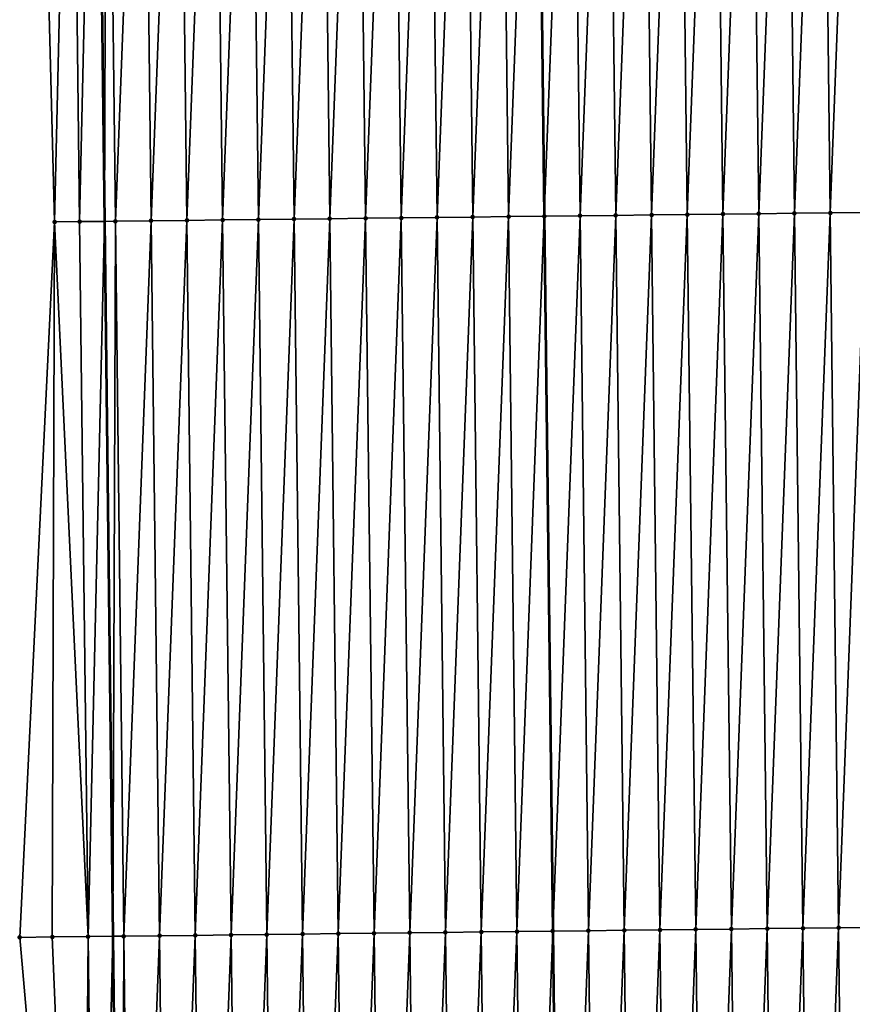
# Model space of a CAD drawing. Header units: feet. Extents: x 2007189 to 2022806, y 818621 to 837694.
# Tile 449 of 656: x 2011342 to 2011366, y 829985 to 830013. Entities that reach past the tile are written whole.
import ezdxf

# ---------------------------------------------------------------- set-up
doc = ezdxf.new("R2010")
doc.units = ezdxf.units.FT
doc.header["$MEASUREMENT"] = 0
for name, color, linetype, lineweight in [('EP_Travel Lane', 172, 'Continuous', 53), ('Road Shots', 141, 'Continuous', 100), ('Road X-Section', 40, 'Continuous', 13), ('STRIPING', 60, 'Continuous', 53)]:
    doc.layers.add(name, color=color, linetype=linetype, lineweight=lineweight)
doc.layers.add('I-77-MM17-21_SB-Surface-Border', color=7, linetype='Continuous')
doc.layers.add('I-77-MM17-21_SB-Surface-TIN', color=7, linetype='Continuous')

msp = doc.modelspace()

# ---------------------------------------------------------------- linework, layer by layer
at = {"layer": 'EP_Travel Lane'}
msp.add_polyline3d([(2011344.186968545, 830046.8779336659, 322.9936721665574), (2011344.42293212, 830026.8797631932, 322.8613588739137), (2011344.658897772, 830006.8814166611, 322.7549636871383), (2011344.89486232, 829986.883163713, 322.6347683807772), (2011345.130824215, 829966.8851356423, 322.4814640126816), (2011345.366787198, 829946.8870153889, 322.3417379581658), (2011345.602749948, 829926.8889147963, 322.1991160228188), (2011345.83871371, 829906.8907284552, 322.0691247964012), (2011346.074677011, 829886.892581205, 321.933375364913), (2011346.310638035, 829866.8946269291, 321.7692008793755), (2011346.54660245, 829846.8963853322, 321.6473641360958), (2011346.754368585, 829826.9299064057, 321.5254912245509), (2011346.958830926, 829806.9311855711, 321.4260639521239), (2011347.163291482, 829786.9326392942, 321.2980716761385), (2011347.367752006, 829766.9340962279, 321.1695711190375), (2011347.572211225, 829746.9356807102, 321.0201643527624), (2011347.77667085, 829726.9372255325, 320.8772647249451), (2011347.981133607, 829706.9384640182, 320.784511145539)], dxfattribs=at)
at = {"layer": 'I-77-MM17-21_SB-Surface-Border', "color": 3, "linetype": 'Continuous', "lineweight": -3}
msp.add_polyline3d([(2011347.614775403, 829706.9347306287, 320.7751653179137), (2011347.147484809, 829726.9308049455, 320.8626599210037), (2011345.864138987, 829746.9182910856, 320.9738803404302), (2011344.753835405, 829766.9074934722, 321.097248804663), (2011346.501103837, 829786.925865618, 321.2853714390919), (2011345.630059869, 829806.9176569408, 321.3901583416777), (2011346.034659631, 829826.9225764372, 321.506434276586), (2011345.0812635, 829846.8794237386, 321.5990251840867), (2011344.240529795, 829866.8706059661, 321.7096060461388), (2011344.230729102, 829886.8712226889, 321.8746733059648), (2011343.382861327, 829906.8622909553, 321.9896572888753), (2011344.960706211, 829926.8814643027, 322.1806910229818), (2011343.873685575, 829946.8696913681, 322.2985306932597), (2011344.033662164, 829966.8723848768, 322.4527653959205), (2011342.288369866, 829986.8529598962, 322.5536640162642), (2011343.26540961, 830006.8652320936, 322.7170454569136), (2011342.745049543, 830026.8602885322, 322.8137895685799), (2011342.829356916, 830046.8621758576, 322.955245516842)], dxfattribs=at)
at = {"layer": 'I-77-MM17-21_SB-Surface-TIN', "color": 128, "linetype": 'Continuous', "lineweight": -3}
for points in [[(2011347.964868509, 830006.919928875, 322.8279477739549), (2011348.72883669, 830026.929895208, 322.9606476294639), (2011347.728904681, 830026.9182335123, 322.9405163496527)], [(2011347.964868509, 830006.919928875, 322.8279477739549), (2011348.964800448, 830006.9315964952, 322.8472063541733), (2011348.72883669, 830026.929895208, 322.9606476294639)], [(2011348.964800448, 830006.9315964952, 322.8472063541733), (2011349.728768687, 830026.9415579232, 322.9806287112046), (2011348.72883669, 830026.929895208, 322.9606476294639)], [(2011348.964800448, 830006.9315964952, 322.8472063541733), (2011349.964732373, 830006.9432653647, 322.8662809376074), (2011349.728768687, 830026.9415579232, 322.9806287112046)], [(2011349.964732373, 830006.9432653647, 322.8662809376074), (2011350.728700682, 830026.9532209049, 323.0005705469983), (2011349.728768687, 830026.9415579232, 322.9806287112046)], [(2011349.964732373, 830006.9432653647, 322.8662809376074), (2011350.964664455, 830006.9549209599, 322.8873108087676), (2011350.728700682, 830026.9532209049, 323.0005705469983)], [(2011350.964664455, 830006.9549209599, 322.8873108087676), (2011351.728632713, 830026.9648807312, 323.0209772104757), (2011350.728700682, 830026.9532209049, 323.0005705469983)], [(2011350.964664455, 830006.9549209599, 322.8873108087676), (2011351.964596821, 830006.9665523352, 322.9119082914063), (2011351.728632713, 830026.9648807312, 323.0209772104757)], [(2011351.964596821, 830006.9665523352, 322.9119082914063), (2011352.728564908, 830026.9765267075, 323.0434239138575), (2011351.728632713, 830026.9648807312, 323.0209772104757)], [(2011351.964596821, 830006.9665523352, 322.9119082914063), (2011352.964529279, 830006.9781760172, 322.9376389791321), (2011352.728564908, 830026.9765267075, 323.0434239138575)], [(2011352.964529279, 830006.9781760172, 322.9376389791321), (2011353.72849722, 830026.9881628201, 323.0673236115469), (2011352.728564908, 830026.9765267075, 323.0434239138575)], [(2011352.964529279, 830006.9781760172, 322.9376389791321), (2011353.964461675, 830006.989804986, 322.9625909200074), (2011353.72849722, 830026.9881628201, 323.0673236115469)], [(2011353.964461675, 830006.989804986, 322.9625909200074), (2011354.728429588, 830026.9997941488, 323.09192791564), (2011353.72849722, 830026.9881628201, 323.0673236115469)], [(2011353.964461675, 830006.989804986, 322.9625909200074), (2011354.964393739, 830007.0014620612, 322.9834027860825), (2011354.728429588, 830026.9997941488, 323.09192791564)], [(2011354.964393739, 830007.0014620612, 322.9834027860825), (2011355.728361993, 830027.0114223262, 323.1169964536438), (2011354.728429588, 830026.9997941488, 323.09192791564)], [(2011354.964393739, 830007.0014620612, 322.9834027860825), (2011355.964325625, 830007.0131342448, 323.0019891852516), (2011355.728361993, 830027.0114223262, 323.1169964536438)], [(2011355.964325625, 830007.0131342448, 323.0019891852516), (2011356.728294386, 830027.0230514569, 323.1419245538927), (2011355.728361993, 830027.0114223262, 323.1169964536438)], [(2011355.964325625, 830007.0131342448, 323.0019891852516), (2011356.964257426, 830007.024813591, 323.0195205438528), (2011356.728294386, 830027.0230514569, 323.1419245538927)], [(2011356.964257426, 830007.024813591, 323.0195205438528), (2011356.729541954, 830027.023065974, 323.1419544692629), (2011356.728294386, 830027.0230514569, 323.1419245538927)], [(2011357.728226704, 830027.0346870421, 323.1659018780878), (2011356.729541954, 830027.023065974, 323.1419544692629), (2011356.96550565, 830007.0248281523, 323.0195450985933)], [(2011356.964257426, 830007.024813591, 323.0195205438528), (2011356.96550565, 830007.0248281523, 323.0195450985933), (2011356.729541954, 830027.023065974, 323.1419544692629)], [(2011357.964189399, 830007.0364784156, 323.0391909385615), (2011357.728226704, 830027.0346870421, 323.1659018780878), (2011356.96550565, 830007.0248281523, 323.0195450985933)], [(2011357.964189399, 830007.0364784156, 323.0391909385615), (2011358.728158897, 830027.0463331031, 323.1883361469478), (2011357.728226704, 830027.0346870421, 323.1659018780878)], [(2011357.964189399, 830007.0364784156, 323.0391909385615), (2011358.964121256, 830007.0481529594, 323.0574296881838), (2011358.728158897, 830027.0463331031, 323.1883361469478)], [(2011358.964121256, 830007.0481529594, 323.0574296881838), (2011359.728090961, 830027.057990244, 323.2091383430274), (2011358.728158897, 830027.0463331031, 323.1883361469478)], [(2011358.964121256, 830007.0481529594, 323.0574296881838), (2011359.964052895, 830007.0598460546, 323.0729358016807), (2011359.728090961, 830027.057990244, 323.2091383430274)], [(2011359.964052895, 830007.0598460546, 323.0729358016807), (2011360.728022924, 830027.0696558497, 323.2286936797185), (2011359.728090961, 830027.057990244, 323.2091383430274)], [(2011359.964052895, 830007.0598460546, 323.0729358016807), (2011360.963984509, 830007.0715412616, 323.0881308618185), (2011360.728022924, 830027.0696558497, 323.2286936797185)], [(2011360.963984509, 830007.0715412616, 323.0881308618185), (2011361.727954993, 830027.0813124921, 323.2495692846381), (2011360.728022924, 830027.0696558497, 323.2286936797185)], [(2011360.963984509, 830007.0715412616, 323.0881308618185), (2011361.963916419, 830007.0832114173, 323.1070159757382), (2011361.727954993, 830027.0813124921, 323.2495692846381)], [(2011361.963916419, 830007.0832114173, 323.1070159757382), (2011362.727887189, 830027.0929583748, 323.2720298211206), (2011361.727954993, 830027.0813124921, 323.2495692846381)], [(2011361.963916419, 830007.0832114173, 323.1070159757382), (2011362.963848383, 830007.0948769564, 323.1265811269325), (2011362.727887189, 830027.0929583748, 323.2720298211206)], [(2011362.963848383, 830007.0948769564, 323.1265811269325), (2011363.727819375, 830027.1046051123, 323.2943644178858), (2011362.727887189, 830027.0929583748, 323.2720298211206)], [(2011362.963848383, 830007.0948769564, 323.1265811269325), (2011363.963780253, 830007.1065504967, 323.1449676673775), (2011363.727819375, 830027.1046051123, 323.2943644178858)], [(2011363.963780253, 830007.1065504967, 323.1449676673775), (2011364.727751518, 830027.1162555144, 323.3161592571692), (2011363.727819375, 830027.1046051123, 323.2943644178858)], [(2011363.963780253, 830007.1065504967, 323.1449676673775), (2011364.963712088, 830007.1182269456, 323.1629257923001), (2011364.727751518, 830027.1162555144, 323.3161592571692)], [(2011364.963712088, 830007.1182269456, 323.1629257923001), (2011365.727683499, 830027.1279195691, 323.3359430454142), (2011364.727751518, 830027.1162555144, 323.3161592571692)], [(2011364.963712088, 830007.1182269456, 323.1629257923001), (2011365.963644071, 830007.1298909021, 323.182724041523), (2011365.727683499, 830027.1279195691, 323.3359430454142)], [(2011343.26540961, 830006.8652320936, 322.7170454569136), (2011343.72917523, 830026.8717065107, 322.8423475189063), (2011342.745049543, 830026.8602885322, 322.8137895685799)], [(2011343.26540961, 830006.8652320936, 322.7170454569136), (2011343.965139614, 830006.873354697, 322.7367279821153), (2011343.72917523, 830026.8717065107, 322.8423475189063)], [(2011343.965139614, 830006.873354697, 322.7367279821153), (2011344.42293212, 830026.8797631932, 322.8613588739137), (2011343.72917523, 830026.8717065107, 322.8423475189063)], [(2011343.965139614, 830006.873354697, 322.7367279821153), (2011344.658897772, 830006.8814166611, 322.7549636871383), (2011344.42293212, 830026.8797631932, 322.8613588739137)], [(2011344.729107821, 830026.8833188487, 322.8697491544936), (2011344.42293212, 830026.8797631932, 322.8613588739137), (2011344.658897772, 830006.8814166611, 322.7549636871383)], [(2011344.965072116, 830006.8849746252, 322.763011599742), (2011344.729107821, 830026.8833188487, 322.8697491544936), (2011344.658897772, 830006.8814166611, 322.7549636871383)], [(2011344.965072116, 830006.8849746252, 322.763011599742), (2011345.729040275, 830026.8949429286, 322.895421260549), (2011344.729107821, 830026.8833188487, 322.8697491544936)], [(2011344.965072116, 830006.8849746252, 322.763011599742), (2011345.965004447, 830006.8966090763, 322.7871560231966), (2011345.729040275, 830026.8949429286, 322.895421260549)], [(2011345.965004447, 830006.8966090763, 322.7871560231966), (2011346.728972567, 830026.9065806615, 322.9190822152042), (2011345.729040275, 830026.8949429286, 322.895421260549)], [(2011345.965004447, 830006.8966090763, 322.7871560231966), (2011346.964936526, 830006.9082649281, 322.8081480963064), (2011346.728972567, 830026.9065806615, 322.9190822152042)], [(2011346.964936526, 830006.9082649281, 322.8081480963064), (2011347.728904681, 830026.9182335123, 322.9405163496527), (2011346.728972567, 830026.9065806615, 322.9190822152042)], [(2011346.964936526, 830006.9082649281, 322.8081480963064), (2011347.964868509, 830006.919928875, 322.8279477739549), (2011347.728904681, 830026.9182335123, 322.9405163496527)], [(2011362.199877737, 829987.0851194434, 322.9631186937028), (2011362.963848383, 830007.0948769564, 323.1265811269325), (2011361.963916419, 830007.0832114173, 323.1070159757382)], [(2011362.199877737, 829987.0851194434, 322.9631186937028), (2011363.19980945, 829987.0968062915, 322.9795457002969), (2011362.963848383, 830007.0948769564, 323.1265811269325)], [(2011363.19980945, 829987.0968062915, 322.9795457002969), (2011363.963780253, 830007.1065504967, 323.1449676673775), (2011362.963848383, 830007.0948769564, 323.1265811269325)], [(2011363.19980945, 829987.0968062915, 322.9795457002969), (2011364.199741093, 829987.108499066, 322.9950997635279), (2011363.963780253, 830007.1065504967, 323.1449676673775)], [(2011364.199741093, 829987.108499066, 322.9950997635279), (2011364.963712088, 830007.1182269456, 323.1629257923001), (2011363.963780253, 830007.1065504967, 323.1449676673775)], [(2011364.199741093, 829987.108499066, 322.9950997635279), (2011365.199672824, 829987.1201843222, 323.0117612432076), (2011364.963712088, 830007.1182269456, 323.1629257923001)], [(2011365.199672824, 829987.1201843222, 323.0117612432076), (2011365.963644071, 830007.1298909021, 323.182724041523), (2011364.963712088, 830007.1182269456, 323.1629257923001)], [(2011365.199672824, 829987.1201843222, 323.0117612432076), (2011366.199604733, 829987.1318545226, 323.0306404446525), (2011365.963644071, 830007.1298909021, 323.182724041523)], [(2011342.288369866, 829986.8529598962, 322.5536640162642), (2011343.201169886, 829986.8635194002, 322.5847100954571), (2011343.26540961, 830006.8652320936, 322.7170454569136)], [(2011343.201169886, 829986.8635194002, 322.5847100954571), (2011344.201102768, 829986.875107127, 322.615737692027), (2011343.26540961, 830006.8652320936, 322.7170454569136)], [(2011344.201102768, 829986.875107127, 322.615737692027), (2011343.965139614, 830006.873354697, 322.7367279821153), (2011343.26540961, 830006.8652320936, 322.7170454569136)], [(2011344.201102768, 829986.875107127, 322.615737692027), (2011344.658897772, 830006.8814166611, 322.7549636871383), (2011343.965139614, 830006.873354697, 322.7367279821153)], [(2011344.201102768, 829986.875107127, 322.615737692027), (2011344.89486232, 829986.883163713, 322.6347683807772), (2011344.658897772, 830006.8814166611, 322.7549636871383)], [(2011344.965072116, 830006.8849746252, 322.763011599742), (2011344.658897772, 830006.8814166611, 322.7549636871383), (2011344.89486232, 829986.883163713, 322.6347683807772)], [(2011345.201035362, 829986.8867192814, 322.6431670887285), (2011344.965072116, 830006.8849746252, 322.763011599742), (2011344.89486232, 829986.883163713, 322.6347683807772)], [(2011345.201035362, 829986.8867192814, 322.6431670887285), (2011345.965004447, 830006.8966090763, 322.7871560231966), (2011344.965072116, 830006.8849746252, 322.763011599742)], [(2011345.201035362, 829986.8867192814, 322.6431670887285), (2011346.200967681, 829986.8983547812, 322.6671577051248), (2011345.965004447, 830006.8966090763, 322.7871560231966)], [(2011346.200967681, 829986.8983547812, 322.6671577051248), (2011346.964936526, 830006.9082649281, 322.8081480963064), (2011345.965004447, 830006.8966090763, 322.7871560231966)], [(2011346.200967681, 829986.8983547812, 322.6671577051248), (2011347.200899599, 829986.9100242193, 322.6861492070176), (2011346.964936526, 830006.9082649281, 322.8081480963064)], [(2011347.200899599, 829986.9100242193, 322.6861492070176), (2011347.964868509, 830006.919928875, 322.8279477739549), (2011346.964936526, 830006.9082649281, 322.8081480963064)], [(2011347.200899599, 829986.9100242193, 322.6861492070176), (2011348.200831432, 829986.9217008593, 322.704079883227), (2011347.964868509, 830006.919928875, 322.8279477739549)], [(2011348.200831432, 829986.9217008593, 322.704079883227), (2011348.964800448, 830006.9315964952, 322.8472063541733), (2011347.964868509, 830006.919928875, 322.8279477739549)], [(2011348.200831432, 829986.9217008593, 322.704079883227), (2011349.200763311, 829986.933373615, 322.7225826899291), (2011348.964800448, 830006.9315964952, 322.8472063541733)], [(2011349.200763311, 829986.933373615, 322.7225826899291), (2011349.964732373, 830006.9432653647, 322.8662809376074), (2011348.964800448, 830006.9315964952, 322.8472063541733)], [(2011349.200763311, 829986.933373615, 322.7225826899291), (2011350.200695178, 829986.9450473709, 322.7409381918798), (2011349.964732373, 830006.9432653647, 322.8662809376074)], [(2011350.200695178, 829986.9450473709, 322.7409381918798), (2011350.964664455, 830006.9549209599, 322.8873108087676), (2011349.964732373, 830006.9432653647, 322.8662809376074)], [(2011350.200695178, 829986.9450473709, 322.7409381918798), (2011351.200626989, 829986.9567259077, 322.7585894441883), (2011350.964664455, 830006.9549209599, 322.8873108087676)], [(2011351.200626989, 829986.9567259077, 322.7585894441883), (2011351.964596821, 830006.9665523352, 322.9119082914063), (2011350.964664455, 830006.9549209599, 322.8873108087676)], [(2011351.200626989, 829986.9567259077, 322.7585894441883), (2011352.200558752, 829986.9684085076, 322.7756422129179), (2011351.964596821, 830006.9665523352, 322.9119082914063)], [(2011352.200558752, 829986.9684085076, 322.7756422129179), (2011352.964529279, 830006.9781760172, 322.9376389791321), (2011351.964596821, 830006.9665523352, 322.9119082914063)], [(2011352.200558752, 829986.9684085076, 322.7756422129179), (2011353.200490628, 829986.9800814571, 322.7941164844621), (2011352.964529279, 830006.9781760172, 322.9376389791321)], [(2011353.200490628, 829986.9800814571, 322.7941164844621), (2011353.964461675, 830006.989804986, 322.9625909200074), (2011352.964529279, 830006.9781760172, 322.9376389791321)], [(2011353.200490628, 829986.9800814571, 322.7941164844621), (2011354.200422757, 829986.9917330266, 322.8157400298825), (2011353.964461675, 830006.989804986, 322.9625909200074)], [(2011354.200422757, 829986.9917330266, 322.8157400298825), (2011354.964393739, 830007.0014620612, 322.9834027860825), (2011353.964461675, 830006.989804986, 322.9625909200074)], [(2011354.200422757, 829986.9917330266, 322.8157400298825), (2011355.200354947, 829987.0033795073, 322.8381131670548), (2011354.964393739, 830007.0014620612, 322.9834027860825)], [(2011355.200354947, 829987.0033795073, 322.8381131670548), (2011355.964325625, 830007.0131342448, 323.0019891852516), (2011354.964393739, 830007.0014620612, 322.9834027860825)], [(2011355.200354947, 829987.0033795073, 322.8381131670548), (2011356.200287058, 829987.0150325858, 322.8595144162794), (2011355.964325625, 830007.0131342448, 323.0019891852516)], [(2011356.200287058, 829987.0150325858, 322.8595144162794), (2011356.964257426, 830007.024813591, 323.0195205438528), (2011355.964325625, 830007.0131342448, 323.0019891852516)], [(2011356.200287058, 829987.0150325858, 322.8595144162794), (2011357.200219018, 829987.0266983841, 322.8790420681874), (2011356.964257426, 830007.024813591, 323.0195205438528)], [(2011357.200219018, 829987.0266983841, 322.8790420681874), (2011356.96550565, 830007.0248281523, 323.0195450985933), (2011356.964257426, 830007.024813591, 323.0195205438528)], [(2011357.964189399, 830007.0364784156, 323.0391909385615), (2011356.96550565, 830007.0248281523, 323.0195450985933), (2011357.2014679, 829987.0267129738, 322.8790635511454)], [(2011357.200219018, 829987.0266983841, 322.8790420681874), (2011357.2014679, 829987.0267129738, 322.8790635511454), (2011356.96550565, 830007.0248281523, 323.0195450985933)], [(2011358.200150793, 829987.0383799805, 322.8962426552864), (2011357.964189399, 830007.0364784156, 323.0391909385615), (2011357.2014679, 829987.0267129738, 322.8790635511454)], [(2011358.200150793, 829987.0383799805, 322.8962426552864), (2011358.964121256, 830007.0481529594, 323.0574296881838), (2011357.964189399, 830007.0364784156, 323.0391909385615)], [(2011358.200150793, 829987.0383799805, 322.8962426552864), (2011359.200082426, 829987.0500735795, 322.9116752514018), (2011358.964121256, 830007.0481529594, 323.0574296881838)], [(2011359.200082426, 829987.0500735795, 322.9116752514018), (2011359.964052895, 830007.0598460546, 323.0729358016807), (2011358.964121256, 830007.0481529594, 323.0574296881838)], [(2011359.200082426, 829987.0500735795, 322.9116752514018), (2011360.200014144, 829987.0617599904, 322.9281666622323), (2011359.964052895, 830007.0598460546, 323.0729358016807)], [(2011360.200014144, 829987.0617599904, 322.9281666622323), (2011360.963984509, 830007.0715412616, 323.0881308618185), (2011359.964052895, 830007.0598460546, 323.0729358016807)], [(2011360.200014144, 829987.0617599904, 322.9281666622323), (2011361.199945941, 829987.0734396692, 322.9456497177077), (2011360.963984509, 830007.0715412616, 323.0881308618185)], [(2011361.199945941, 829987.0734396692, 322.9456497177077), (2011361.963916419, 830007.0832114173, 323.1070159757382), (2011360.963984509, 830007.0715412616, 323.0881308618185)], [(2011361.199945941, 829987.0734396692, 322.9456497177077), (2011362.199877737, 829987.0851194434, 322.9631186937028), (2011361.963916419, 830007.0832114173, 323.1070159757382)], [(2011353.436451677, 829966.9820123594, 322.6468530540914), (2011354.200422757, 829986.9917330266, 322.8157400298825), (2011353.200490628, 829986.9800814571, 322.7941164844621)], [(2011353.436451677, 829966.9820123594, 322.6468530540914), (2011354.436383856, 829966.9936597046, 322.6690988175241), (2011354.200422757, 829986.9917330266, 322.8157400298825)], [(2011354.436383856, 829966.9936597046, 322.6690988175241), (2011355.200354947, 829987.0033795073, 322.8381131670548), (2011354.200422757, 829986.9917330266, 322.8157400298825)], [(2011354.436383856, 829966.9936597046, 322.6690988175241), (2011355.436316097, 829967.0053017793, 322.6921209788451), (2011355.200354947, 829987.0033795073, 322.8381131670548)], [(2011355.436316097, 829967.0053017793, 322.6921209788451), (2011356.200287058, 829987.0150325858, 322.8595144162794), (2011355.200354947, 829987.0033795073, 322.8381131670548)], [(2011355.436316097, 829967.0053017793, 322.6921209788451), (2011356.436248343, 829967.0169434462, 322.7152031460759), (2011356.200287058, 829987.0150325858, 322.8595144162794)], [(2011356.436248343, 829967.0169434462, 322.7152031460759), (2011357.200219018, 829987.0266983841, 322.8790420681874), (2011356.200287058, 829987.0150325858, 322.8595144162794)], [(2011356.436248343, 829967.0169434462, 322.7152031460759), (2011357.436180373, 829967.0286033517, 322.7355988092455), (2011357.200219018, 829987.0266983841, 322.8790420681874)], [(2011357.436180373, 829967.0286033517, 322.7355988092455), (2011357.2014679, 829987.0267129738, 322.8790635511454), (2011357.200219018, 829987.0266983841, 322.8790420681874)], [(2011358.200150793, 829987.0383799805, 322.8962426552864), (2011357.2014679, 829987.0267129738, 322.8790635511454), (2011357.437429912, 829967.0286179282, 322.7356234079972)], [(2011357.436180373, 829967.0286033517, 322.7355988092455), (2011357.437429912, 829967.0286179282, 322.7356234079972), (2011357.2014679, 829987.0267129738, 322.8790635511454)], [(2011358.436112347, 829967.0402680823, 322.7552837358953), (2011358.200150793, 829987.0383799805, 322.8962426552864), (2011357.437429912, 829967.0286179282, 322.7356234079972)], [(2011358.436112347, 829967.0402680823, 322.7552837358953), (2011359.200082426, 829987.0500735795, 322.9116752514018), (2011358.200150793, 829987.0383799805, 322.8962426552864)], [(2011358.436112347, 829967.0402680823, 322.7552837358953), (2011359.436044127, 829967.051949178, 322.772558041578), (2011359.200082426, 829987.0500735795, 322.9116752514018)], [(2011359.436044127, 829967.051949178, 322.772558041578), (2011360.200014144, 829987.0617599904, 322.9281666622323), (2011359.200082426, 829987.0500735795, 322.9116752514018)], [(2011359.436044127, 829967.051949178, 322.772558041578), (2011360.435975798, 829967.0636395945, 322.788459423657), (2011360.200014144, 829987.0617599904, 322.9281666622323)], [(2011360.435975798, 829967.0636395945, 322.788459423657), (2011361.199945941, 829987.0734396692, 322.9456497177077), (2011360.200014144, 829987.0617599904, 322.9281666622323)], [(2011360.435975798, 829967.0636395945, 322.788459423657), (2011361.435907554, 829967.0753227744, 322.8054267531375), (2011361.199945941, 829987.0734396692, 322.9456497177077)], [(2011361.435907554, 829967.0753227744, 322.8054267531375), (2011362.199877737, 829987.0851194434, 322.9631186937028), (2011361.199945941, 829987.0734396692, 322.9456497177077)], [(2011361.435907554, 829967.0753227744, 322.8054267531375), (2011362.435839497, 829967.086990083, 322.8247319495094), (2011362.199877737, 829987.0851194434, 322.9631186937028)], [(2011362.435839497, 829967.086990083, 322.8247319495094), (2011363.19980945, 829987.0968062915, 322.9795457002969), (2011362.199877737, 829987.0851194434, 322.9631186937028)], [(2011362.435839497, 829967.086990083, 322.8247319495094), (2011363.435771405, 829967.0986603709, 322.8435982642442), (2011363.19980945, 829987.0968062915, 322.9795457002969)], [(2011363.435771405, 829967.0986603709, 322.8435982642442), (2011364.199741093, 829987.108499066, 322.9950997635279), (2011363.19980945, 829987.0968062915, 322.9795457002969)], [(2011363.435771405, 829967.0986603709, 322.8435982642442), (2011364.435703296, 829967.1103320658, 322.8622573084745), (2011364.199741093, 829987.108499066, 322.9950997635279)], [(2011364.435703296, 829967.1103320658, 322.8622573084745), (2011365.199672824, 829987.1201843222, 323.0117612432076), (2011364.199741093, 829987.108499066, 322.9950997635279)], [(2011364.435703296, 829967.1103320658, 322.8622573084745), (2011365.435635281, 829967.121995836, 322.8820837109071), (2011365.199672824, 829987.1201843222, 323.0117612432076)], [(2011365.435635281, 829967.121995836, 322.8820837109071), (2011366.199604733, 829987.1318545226, 323.0306404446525), (2011365.199672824, 829987.1201843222, 323.0117612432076)], [(2011365.435635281, 829967.121995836, 322.8820837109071), (2011366.435567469, 829967.1336424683, 322.9044345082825), (2011366.199604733, 829987.1318545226, 323.0306404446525)], [(2011344.033662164, 829966.8723848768, 322.4527653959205), (2011343.201169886, 829986.8635194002, 322.5847100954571), (2011342.288369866, 829986.8529598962, 322.5536640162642)], [(2011344.033662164, 829966.8723848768, 322.4527653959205), (2011344.201102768, 829986.875107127, 322.615737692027), (2011343.201169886, 829986.8635194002, 322.5847100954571)], [(2011344.033662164, 829966.8723848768, 322.4527653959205), (2011344.437063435, 829966.8770703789, 322.4637092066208), (2011344.201102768, 829986.875107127, 322.615737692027)], [(2011344.437063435, 829966.8770703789, 322.4637092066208), (2011344.89486232, 829986.883163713, 322.6347683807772), (2011344.201102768, 829986.875107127, 322.615737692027)], [(2011344.437063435, 829966.8770703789, 322.4637092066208), (2011345.130824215, 829966.8851356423, 322.4814640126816), (2011344.89486232, 829986.883163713, 322.6347683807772)], [(2011345.201035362, 829986.8867192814, 322.6431670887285), (2011344.89486232, 829986.883163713, 322.6347683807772), (2011345.130824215, 829966.8851356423, 322.4814640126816)], [(2011345.436995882, 829966.8886950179, 322.4892995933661), (2011345.201035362, 829986.8867192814, 322.6431670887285), (2011345.130824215, 829966.8851356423, 322.4814640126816)], [(2011345.436995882, 829966.8886950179, 322.4892995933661), (2011346.200967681, 829986.8983547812, 322.6671577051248), (2011345.201035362, 829986.8867192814, 322.6431670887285)], [(2011345.436995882, 829966.8886950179, 322.4892995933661), (2011346.436928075, 829966.9003411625, 322.511722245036), (2011346.200967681, 829986.8983547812, 322.6671577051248)], [(2011346.436928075, 829966.9003411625, 322.511722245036), (2011347.200899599, 829986.9100242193, 322.6861492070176), (2011346.200967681, 829986.8983547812, 322.6671577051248)], [(2011346.436928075, 829966.9003411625, 322.511722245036), (2011347.43686008, 829966.9120032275, 322.5317997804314), (2011347.200899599, 829986.9100242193, 322.6861492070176)], [(2011347.43686008, 829966.9120032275, 322.5317997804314), (2011348.200831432, 829986.9217008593, 322.704079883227), (2011347.200899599, 829986.9100242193, 322.6861492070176)], [(2011347.43686008, 829966.9120032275, 322.5317997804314), (2011348.436792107, 829966.923663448, 322.5521490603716), (2011348.200831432, 829986.9217008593, 322.704079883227)], [(2011348.436792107, 829966.923663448, 322.5521490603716), (2011349.200763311, 829986.933373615, 322.7225826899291), (2011348.200831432, 829986.9217008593, 322.704079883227)], [(2011348.436792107, 829966.923663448, 322.5521490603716), (2011349.436724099, 829966.935326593, 322.5720674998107), (2011349.200763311, 829986.933373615, 322.7225826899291)], [(2011349.436724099, 829966.935326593, 322.5720674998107), (2011350.200695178, 829986.9450473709, 322.7409381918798), (2011349.200763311, 829986.933373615, 322.7225826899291)], [(2011349.436724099, 829966.935326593, 322.5720674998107), (2011350.436656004, 829966.9469971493, 322.5908942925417), (2011350.200695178, 829986.9450473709, 322.7409381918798)], [(2011350.436656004, 829966.9469971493, 322.5908942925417), (2011351.200626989, 829986.9567259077, 322.7585894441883), (2011350.200695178, 829986.9450473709, 322.7409381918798)], [(2011350.436656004, 829966.9469971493, 322.5908942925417), (2011351.43658783, 829966.9586743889, 322.6087366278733), (2011351.200626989, 829986.9567259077, 322.7585894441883)], [(2011351.43658783, 829966.9586743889, 322.6087366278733), (2011352.200558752, 829986.9684085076, 322.7756422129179), (2011351.200626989, 829986.9567259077, 322.7585894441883)], [(2011351.43658783, 829966.9586743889, 322.6087366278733), (2011352.436519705, 829966.970347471, 322.6271913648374), (2011352.200558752, 829986.9684085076, 322.7756422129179)], [(2011352.436519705, 829966.970347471, 322.6271913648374), (2011353.200490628, 829986.9800814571, 322.7941164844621), (2011352.200558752, 829986.9684085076, 322.7756422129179)], [(2011352.436519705, 829966.970347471, 322.6271913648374), (2011353.436451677, 829966.9820123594, 322.6468530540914), (2011353.200490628, 829986.9800814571, 322.7941164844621)]]:
    msp.add_3dface(points, dxfattribs=at)
at = {"layer": 'Road Shots', "lineweight": 100}
for p in [(2011362.963848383, 830007.0948769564, 323.1265811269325), (2011363.963780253, 830007.1065504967, 323.1449676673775), (2011364.963712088, 830007.1182269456, 323.1629257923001), (2011343.26540961, 830006.8652320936, 322.7170454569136), (2011343.965139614, 830006.873354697, 322.7367279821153), (2011344.965072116, 830006.8849746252, 322.763011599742), (2011345.965004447, 830006.8966090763, 322.7871560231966), (2011346.964936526, 830006.9082649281, 322.8081480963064), (2011347.964868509, 830006.919928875, 322.8279477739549), (2011348.964800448, 830006.9315964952, 322.8472063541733), (2011349.964732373, 830006.9432653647, 322.8662809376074), (2011350.964664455, 830006.9549209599, 322.8873108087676), (2011351.964596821, 830006.9665523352, 322.9119082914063), (2011352.964529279, 830006.9781760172, 322.9376389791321), (2011353.964461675, 830006.989804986, 322.9625909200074), (2011354.964393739, 830007.0014620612, 322.9834027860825), (2011355.964325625, 830007.0131342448, 323.0019891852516), (2011356.964257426, 830007.024813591, 323.0195205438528), (2011357.964189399, 830007.0364784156, 323.0391909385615), (2011358.964121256, 830007.0481529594, 323.0574296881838), (2011359.964052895, 830007.0598460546, 323.0729358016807), (2011360.963984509, 830007.0715412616, 323.0881308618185), (2011361.963916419, 830007.0832114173, 323.1070159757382), (2011354.200422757, 829986.9917330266, 322.8157400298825), (2011355.200354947, 829987.0033795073, 322.8381131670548), (2011356.200287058, 829987.0150325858, 322.8595144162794), (2011357.200219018, 829987.0266983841, 322.8790420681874), (2011358.200150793, 829987.0383799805, 322.8962426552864), (2011359.200082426, 829987.0500735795, 322.9116752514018), (2011360.200014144, 829987.0617599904, 322.9281666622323), (2011361.199945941, 829987.0734396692, 322.9456497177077), (2011362.199877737, 829987.0851194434, 322.9631186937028), (2011363.19980945, 829987.0968062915, 322.9795457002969), (2011364.199741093, 829987.108499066, 322.9950997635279), (2011365.199672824, 829987.1201843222, 323.0117612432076), (2011342.288369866, 829986.8529598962, 322.5536640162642), (2011343.201169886, 829986.8635194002, 322.5847100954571), (2011344.201102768, 829986.875107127, 322.615737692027), (2011345.201035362, 829986.8867192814, 322.6431670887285), (2011346.200967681, 829986.8983547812, 322.6671577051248), (2011347.200899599, 829986.9100242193, 322.6861492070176), (2011348.200831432, 829986.9217008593, 322.704079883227), (2011349.200763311, 829986.933373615, 322.7225826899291), (2011350.200695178, 829986.9450473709, 322.7409381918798), (2011351.200626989, 829986.9567259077, 322.7585894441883), (2011352.200558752, 829986.9684085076, 322.7756422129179), (2011353.200490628, 829986.9800814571, 322.7941164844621)]:
    msp.add_point(p, dxfattribs=at)
at = {"layer": 'Road X-Section', "extrusion": (-0.01179809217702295, 0.9999073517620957, 0.006789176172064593), "elevation": 806202.1442965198, "flags": 128}
msp.add_lwpolyline([(-2021038.692614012, -5150.693242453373), (-2021037.692614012, -5150.657143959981), (-2021036.692614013, -5150.620564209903), (-2021035.692614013, -5150.585060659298), (-2021034.692614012, -5150.554020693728), (-2021033.692614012, -5150.526427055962), (-2021032.692614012, -5150.492883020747), (-2021031.692614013, -5150.46717277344), (-2021030.692614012, -5150.454548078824), (-2021029.692614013, -5150.444902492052), (-2021028.692614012, -5150.434389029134), (-2021027.692614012, -5150.424624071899), (-2021026.692614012, -5150.41280936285), (-2021025.692614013, -5150.4027629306), (-2021024.692614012, -5150.388998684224), (-2021023.692614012, -5150.372605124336), (-2021022.692614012, -5150.357913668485), (-2021021.692614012, -5150.347787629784), (-2021021.526741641, -5150.347390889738), (-2021021.31331307, -5150.347682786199), (-2021020.692614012, -5150.351902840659), (-2021020.535313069, -5150.35353878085), (-2021019.692614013, -5150.365500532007), (-2021018.692614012, -5150.384363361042), (-2021017.692614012, -5150.40416206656), (-2021016.692614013, -5150.422120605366), (-2021015.692614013, -5150.440507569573), (-2021014.692614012, -5150.460073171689), (-2021013.692614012, -5150.47895872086), (-2021012.692614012, -5150.494154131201), (-2021011.692614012, -5150.509660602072), (-2021010.692614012, -5150.527899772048), (-2021009.692614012, -5150.547570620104), (-2021008.692614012, -5150.565102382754), (-2021007.692614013, -5150.583689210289), (-2021006.692614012, -5150.604501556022), (-2021005.692614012, -5150.62945407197), (-2021004.692614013, -5150.655185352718), (-2021003.692614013, -5150.67978340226), (-2021002.692614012, -5150.700813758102), (-2021001.692614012, -5150.719888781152), (-2021000.692614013, -5150.739147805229), (-2020999.692614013, -5150.758947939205), (-2020998.692614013, -5150.779940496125), (-2020997.692614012, -5150.804085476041), (-2020996.692614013, -5150.830369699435), (-2020995.992836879, -5150.850052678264)], dxfattribs=at)
at = {"layer": 'Road X-Section', "extrusion": (-0.0117980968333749, 0.9999073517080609, 0.006789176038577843), "elevation": 806182.134885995, "flags": 128}
msp.add_lwpolyline([(-2021037.69636842, -5150.654483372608), (-2021036.696368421, -5150.617038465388), (-2021035.69636842, -5150.584047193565), (-2021034.696368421, -5150.552424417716), (-2021033.696368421, -5150.523177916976), (-2021032.69636842, -5150.501202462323), (-2021031.69636842, -5150.483709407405), (-2021030.696368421, -5150.469373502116), (-2021029.69636842, -5150.456062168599), (-2021028.69636842, -5150.444931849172), (-2021027.696368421, -5150.433593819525), (-2021026.69636842, -5150.424837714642), (-2021025.69636842, -5150.414739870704), (-2021024.69636842, -5150.402962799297), (-2021023.69636842, -5150.388125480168), (-2021022.69636842, -5150.37336270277), (-2021021.69636842, -5150.364430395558), (-2021021.313697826, -5150.363896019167), (-2021021.00445973, -5150.364570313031), (-2021020.69636842, -5150.367032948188), (-2021020.402554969, -5150.370385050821), (-2021019.696368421, -5150.381499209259), (-2021018.69636842, -5150.400492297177), (-2021017.69636842, -5150.419371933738), (-2021016.69636842, -5150.436033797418), (-2021015.696368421, -5150.451588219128), (-2021014.69636842, -5150.468015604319), (-2021013.696368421, -5150.485484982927), (-2021012.696368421, -5150.502968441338), (-2021011.69636842, -5150.519460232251), (-2021010.69636842, -5150.534893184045), (-2021009.69636842, -5150.552094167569), (-2021008.696368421, -5150.571622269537), (-2021007.69636842, -5150.593024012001), (-2021006.69636842, -5150.615397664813), (-2021005.69636842, -5150.637021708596), (-2021004.696368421, -5150.655496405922), (-2021003.69636842, -5150.672549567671), (-2021002.696368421, -5150.690201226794), (-2021001.696368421, -5150.708557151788), (-2021000.696368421, -5150.727060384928), (-2020999.69636842, -5150.744991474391), (-2020998.69636842, -5150.763983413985), (-2020997.696368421, -5150.7879745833), (-2020996.696368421, -5150.815404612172), (-2020995.696368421, -5150.846432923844), (-2020994.78350735, -5150.877479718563)], dxfattribs=at)
at = {"layer": 'STRIPING'}
msp.add_polyline3d([(2011356.493578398, 830047.0212918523, 323.26611613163), (2011356.729541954, 830027.023065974, 323.1419544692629), (2011356.96550565, 830007.0248281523, 323.0195450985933), (2011357.2014679, 829987.0267129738, 322.8790635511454), (2011357.437429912, 829967.0286179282, 322.7356234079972), (2011357.673391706, 829947.0305413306, 322.5894657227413), (2011357.909356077, 829927.0322463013, 322.4754831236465), (2011358.14531857, 829907.0341104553, 322.3380527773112), (2011358.381280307, 829887.0360386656, 322.1911868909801), (2011358.617241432, 829867.0380187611, 322.036678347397), (2011358.853205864, 829847.0397186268, 321.9234545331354), (2011359.062364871, 829827.0557301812, 321.7742582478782), (2011359.268298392, 829807.0571715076, 321.6507881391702), (2011359.47423113, 829787.0586889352, 321.5148646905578), (2011359.680163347, 829767.0602568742, 321.3706830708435), (2011359.886096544, 829747.0617296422, 321.2420601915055), (2011360.092030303, 829727.0631478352, 321.1223756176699), (2011360.297964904, 829707.0644842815, 321.0160757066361)], dxfattribs=at)

doc.saveas('drawing.dxf')
